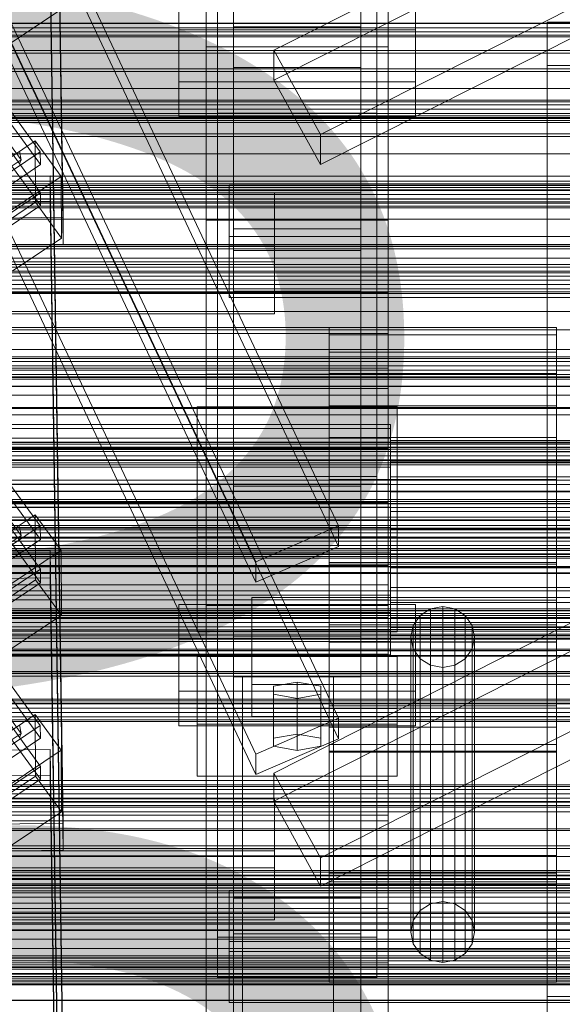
# Model space of a CAD drawing. Header units: millimetres. Extents: x -4395 to 65662, y -65530 to 6847.
# Tile 460 of 656: x 369 to 488, y -33182 to -32966. Entities that reach past the tile are written whole.
import ezdxf

# ---------------------------------------------------------------- set-up
doc = ezdxf.new("R2010")
doc.units = ezdxf.units.MM
for name, color, linetype, lineweight in [('COTAS_P', 1, 'Continuous', 0), ('frontal_C01', 7, 'Continuous', 0), ('frontal_C02', 7, 'Continuous', 0), ('frontal_C03', 7, 'Continuous', 0), ('frontal_C03-dry', 7, 'Continuous', 0), ('frontal_secador', 7, 'Continuous', 0)]:
    doc.layers.add(name, color=color, linetype=linetype, lineweight=lineweight)
doc.dimstyles.new('R19_100', dxfattribs={"dimtxt": 250, "dimasz": 150, "dimexe": 150, "dimexo": 80, "dimgap": 100, "dimtad": 1, "dimtih": 1, "dimtoh": 1, "dimdsep": 46, "dimcen": 0.09, "dimadec": 0, "dimazin": 0, "dimtfac": 1, "dimtdec": 4, "dimtofl": 0, "dimtmove": 0, "dimatfit": 3, "dimfxl": 1, "dimtolj": 1, "dimtzin": 0, "dimarcsym": 0})

# ---------------------------------------------------------------- blocks, each defined once
blk = doc.blocks.new('DIM_R33_44')
at = {"layer": 'COTAS_P'}
for p, q in [((-150, -32200), (550, -32200)), ((550, -32200), (505, -32350)), ((550, -34800), (550, -32200)), ((550, -32200), (595, -32350)), ((550, -34800), (505, -34650)), ((550, -34800), (595, -34650)), ((-150, -34800), (550, -34800))]:
    blk.add_line(p, q, dxfattribs=at)
blk.add_text('2600 P', height=250, rotation=90, dxfattribs=at).set_placement((450, -33500))

msp = doc.modelspace()

# ---------------------------------------------------------------- linework, layer by layer
at = {"layer": 'frontal_C01'}
for p, q in [((299.114, -32779.554), (439.114, -33076.949)), ((439.114, -33081.465), (299.114, -32784.07)), ((420.886, -33084.846), (280.886, -32787.451)), ((420.886, -33089.362), (280.886, -32791.967)), ((299.114, -32821.892), (439.114, -33119.287)), ((439.114, -33123.803), (299.114, -32826.408)), ((420.886, -33127.184), (280.886, -32829.789)), ((420.886, -33131.7), (280.886, -32834.305)), ((345.969, -32956.888), (373.501, -32994.599)), ((373.513, -32997.422), (345.981, -32959.71)), ((346.008, -32965.92), (373.539, -33003.631)), ((485, -33180.55), (485, -32966.037)), ((485, -32966.037), (775, -32966.037)), ((485, -32975.631), (485, -32966.037)), ((373.551, -33006.454), (346.02, -32968.742)), ((775, -32975.631), (485, -32975.631)), ((485, -32975.631), (485, -33190.144)), ((369.265, -32996.363), (363.53, -32988.507)), ((360.882, -32999.889), (372.35, -32992.181)), ((372.35, -32992.181), (372.408, -33005.729)), ((372.35, -32992.181), (378.086, -33000.038)), ((373.501, -32994.599), (362.033, -33002.307)), ((369.265, -32996.363), (368.888, -32994.466)), ((373.513, -32997.422), (373.501, -32994.599)), ((359.436, -33002.969), (369.265, -32996.363)), ((362.045, -33005.129), (373.513, -32997.422)), ((368.9, -32997.242), (369.265, -32996.363)), ((357.646, -33000.108), (375.644, -32999.864)), ((378.086, -33000.038), (366.618, -33007.745)), ((375.644, -32999.864), (375.644, -33005.509)), ((375.644, -32999.864), (378.512, -33194.239)), ((378.143, -33013.586), (378.086, -33000.038)), ((415, -33013.228), (415, -33001.937)), ((415, -33001.937), (760, -33001.937)), ((415, -33015.368), (415, -33001.937)), ((373.539, -33003.631), (362.071, -33011.339)), ((373.551, -33006.454), (373.539, -33003.631)), ((416, -33011.534), (416, -33003.631)), ((416, -33003.631), (444, -33003.631)), ((416, -33219.482), (416, -33003.631)), ((444, -33003.631), (444, -33011.534)), ((444, -33003.631), (444, -33219.482)), ((375.644, -33005.509), (357.646, -33005.754)), ((372.408, -33005.729), (360.939, -33013.437)), ((362.083, -33014.161), (373.551, -33006.454)), ((378.143, -33013.586), (372.408, -33005.729)), ((378.512, -33199.885), (375.644, -33005.509)), ((424.864, -33131.372), (674.864, -33004.739)), ((444, -33011.534), (416, -33011.534)), ((416, -33011.534), (416, -33227.386)), ((674.864, -33010.949), (424.864, -33137.582)), ((444, -33227.386), (444, -33011.534)), ((366.675, -33021.293), (378.143, -33013.586)), ((760, -33013.228), (415, -33013.228)), ((415, -33013.228), (415, -33026.658)), ((760, -33015.368), (415, -33015.368)), ((415, -33015.368), (415, -33026.658)), ((435.136, -33150.036), (685.136, -33023.403)), ((415, -33026.658), (760, -33026.658)), ((435.136, -33156.245), (685.136, -33029.613)), ((437, -33038.737), (437, -33033.267)), ((437, -33033.267), (437, -33034.911)), ((487, -33033.267), (437, -33033.267)), ((487, -33034.911), (487, -33033.267)), ((487, -33033.267), (487, -33038.737)), ((437, -33034.911), (437, -33043.42)), ((487, -33034.911), (437, -33034.911)), ((487, -33043.42), (487, -33034.911)), ((437, -33050.489), (437, -33038.737)), ((487, -33038.737), (437, -33038.737)), ((487, -33038.737), (487, -33050.489)), ((450, -33043.584), (410, -33043.584)), ((410, -33043.584), (410, -33081.958)), ((410, -33194.59), (410, -33043.584)), ((437, -33043.42), (437, -33057.498)), ((487, -33043.42), (437, -33043.42)), ((450, -33081.958), (450, -33043.584)), ((450, -33043.584), (450, -33194.59)), ((487, -33057.498), (487, -33043.42)), ((437, -33066.734), (437, -33050.489)), ((487, -33050.489), (437, -33050.489)), ((487, -33050.489), (487, -33066.734)), ((450.5, -33054.645), (342.5, -33054.645)), ((450.5, -33055.537), (342.5, -33055.537)), ((450.5, -33055.537), (450.5, -33054.645)), ((450.5, -33054.645), (450.5, -33057.613)), ((450.5, -33060.153), (450.5, -33055.537)), ((450.5, -33057.613), (342.5, -33057.613)), ((437, -33057.498), (437, -33075.001)), ((487, -33057.498), (437, -33057.498)), ((450.5, -33057.613), (450.5, -33063.989)), ((450.5, -33060.685), (450.5, -33058.125)), ((450.5, -33058.125), (450.5, -33058.895)), ((550.5, -33058.125), (450.5, -33058.125)), ((487, -33075.001), (487, -33057.498)), ((450.5, -33060.153), (342.5, -33060.153)), ((450.5, -33058.895), (450.5, -33062.877)), ((550.5, -33058.895), (450.5, -33058.895)), ((450.5, -33067.791), (450.5, -33060.153)), ((450.5, -33066.186), (450.5, -33060.685)), ((550.5, -33060.685), (450.5, -33060.685)), ((450.5, -33062.877), (450.5, -33069.467)), ((550.5, -33062.877), (450.5, -33062.877)), ((450.5, -33063.989), (342.5, -33063.989)), ((450.5, -33063.989), (450.5, -33072.803)), ((437, -33084.999), (437, -33066.734)), ((437, -33066.734), (487, -33066.734)), ((450.5, -33073.79), (450.5, -33066.186)), ((550.5, -33066.186), (450.5, -33066.186)), ((487, -33066.734), (487, -33084.999)), ((450.5, -33067.791), (342.5, -33067.791)), ((450.5, -33077.288), (450.5, -33067.791)), ((450.5, -33069.467), (450.5, -33077.66)), ((550.5, -33069.467), (450.5, -33069.467)), ((342.5, -33072.803), (450.5, -33072.803)), ((450.5, -33072.803), (450.5, -33082.712)), ((437, -33075.001), (437, -33093.266)), ((487, -33075.001), (437, -33075.001)), ((450.5, -33082.34), (450.5, -33073.79)), ((450.5, -33073.79), (550.5, -33073.79)), ((487, -33093.266), (487, -33075.001)), ((450.5, -33077.288), (342.5, -33077.288)), ((439.114, -33076.949), (420.886, -33084.846)), ((439.114, -33081.465), (439.114, -33076.949)), ((450.5, -33087.197), (450.5, -33077.288)), ((450.5, -33077.66), (450.5, -33086.21)), ((550.5, -33077.66), (450.5, -33077.66)), ((410, -33081.958), (450, -33081.958)), ((410, -33232.964), (410, -33081.958)), ((420.886, -33089.362), (439.114, -33081.465)), ((450, -33232.964), (450, -33081.958)), ((450.5, -33090.533), (450.5, -33082.34)), ((550.5, -33082.34), (450.5, -33082.34)), ((450.5, -33082.712), (342.5, -33082.712)), ((345.969, -33083.166), (373.501, -33120.877)), ((450.5, -33082.712), (450.5, -33092.209)), ((373.513, -33123.699), (345.981, -33085.988)), ((420.886, -33084.846), (420.886, -33089.362)), ((437, -33102.502), (437, -33084.999)), ((487, -33084.999), (437, -33084.999)), ((437, -33155.915), (437, -33085.352)), ((437, -33085.352), (487, -33085.352)), ((437, -33099.742), (437, -33085.352)), ((450.5, -33086.21), (450.5, -33093.814)), ((550.5, -33086.21), (450.5, -33086.21)), ((487, -33084.999), (487, -33102.502)), ((487, -33085.352), (487, -33155.915)), ((487, -33085.352), (487, -33099.742)), ((450.5, -33087.197), (342.5, -33087.197)), ((450.5, -33096.011), (450.5, -33087.197)), ((450.5, -33097.123), (450.5, -33090.533)), ((550.5, -33090.533), (450.5, -33090.533)), ((450.5, -33092.209), (342.5, -33092.209)), ((346.008, -33092.198), (373.539, -33129.909)), ((420, -33099.75), (420, -33092.693)), ((420, -33092.693), (823, -33092.693)), ((420, -33111.88), (420, -33092.693)), ((450.5, -33092.209), (450.5, -33099.847)), ((373.551, -33132.731), (346.02, -33095.02)), ((437, -33093.266), (437, -33109.511)), ((487, -33093.266), (437, -33093.266)), ((450.5, -33093.814), (450.5, -33099.315)), ((550.5, -33093.814), (450.5, -33093.814)), ((459.321, -33095.234), (457.05, -33096.69)), ((462, -33094.723), (459.321, -33095.234)), ((459.321, -33160.153), (459.321, -33095.234)), ((464.679, -33095.234), (462, -33094.723)), ((462, -33159.641), (462, -33094.723)), ((466.95, -33096.69), (464.679, -33095.234)), ((464.679, -33160.153), (464.679, -33095.234)), ((487, -33109.511), (487, -33093.266)), ((450.5, -33096.011), (342.5, -33096.011)), ((450.5, -33102.387), (450.5, -33096.011)), ((450.5, -33101.105), (450.5, -33097.123)), ((550.5, -33097.123), (450.5, -33097.123)), ((457.05, -33096.69), (455.533, -33098.868)), ((457.05, -33161.608), (457.05, -33096.69)), ((468.467, -33098.868), (466.95, -33096.69)), ((466.95, -33161.608), (466.95, -33096.69)), ((437, -33149.532), (437, -33098.727)), ((437, -33098.727), (487, -33098.727)), ((437, -33104.483), (437, -33098.727)), ((487, -33099.742), (437, -33099.742)), ((437, -33099.742), (437, -33170.305)), ((450.5, -33099.315), (450.5, -33101.875)), ((550.5, -33099.315), (450.5, -33099.315)), ((455.533, -33098.868), (455, -33101.438)), ((455.533, -33163.787), (455.533, -33098.868)), ((469, -33101.438), (468.467, -33098.868)), ((468.467, -33163.787), (468.467, -33098.868)), ((487, -33098.727), (487, -33149.532)), ((487, -33098.727), (487, -33104.483)), ((487, -33170.305), (487, -33099.742)), ((450.5, -33099.847), (342.5, -33099.847)), ((823, -33099.75), (420, -33099.75)), ((420, -33099.75), (420, -33118.936)), ((450.5, -33099.847), (450.5, -33104.463)), ((450.5, -33101.875), (450.5, -33101.105)), ((550.5, -33101.105), (450.5, -33101.105)), ((550.5, -33101.875), (450.5, -33101.875)), ((455, -33101.438), (455.533, -33104.008)), ((455, -33166.357), (455, -33101.438)), ((468.467, -33104.008), (469, -33101.438)), ((469, -33101.438), (469, -33166.357)), ((450.5, -33102.387), (342.5, -33102.387)), ((437, -33116.58), (437, -33102.502)), ((487, -33102.502), (437, -33102.502)), ((437, -33153.37), (437, -33102.564)), ((437, -33102.564), (487, -33102.564)), ((437, -33126.548), (437, -33102.564)), ((450.5, -33105.355), (450.5, -33102.387)), ((455.533, -33104.008), (457.05, -33106.187)), ((455.533, -33168.927), (455.533, -33104.008)), ((466.95, -33106.187), (468.467, -33104.008)), ((468.467, -33168.927), (468.467, -33104.008)), ((487, -33102.502), (487, -33116.58)), ((487, -33102.564), (487, -33153.37)), ((487, -33102.564), (487, -33126.548)), ((450.5, -33104.463), (342.5, -33104.463)), ((450.5, -33105.355), (342.5, -33105.355)), ((487, -33104.483), (437, -33104.483)), ((437, -33104.483), (437, -33155.289)), ((450.5, -33104.463), (450.5, -33105.355)), ((457.05, -33106.187), (459.321, -33107.643)), ((457.05, -33171.105), (457.05, -33106.187)), ((464.679, -33107.643), (466.95, -33106.187)), ((466.95, -33171.105), (466.95, -33106.187)), ((487, -33155.289), (487, -33104.483)), ((459.321, -33107.643), (462, -33108.154)), ((459.321, -33172.561), (459.321, -33107.643)), ((462, -33108.154), (464.679, -33107.643)), ((462, -33173.072), (462, -33108.154)), ((464.679, -33172.561), (464.679, -33107.643)), ((437, -33109.511), (437, -33121.263)), ((487, -33109.511), (437, -33109.511)), ((487, -33121.263), (487, -33109.511)), ((823, -33111.88), (420, -33111.88)), ((420, -33111.88), (420, -33118.936)), ((369.265, -33122.641), (363.53, -33114.784)), ((437, -33125.089), (437, -33116.58)), ((487, -33116.58), (437, -33116.58)), ((487, -33116.58), (487, -33125.089)), ((360.882, -33126.166), (372.35, -33118.459)), ((372.35, -33118.459), (372.408, -33132.007)), ((372.35, -33118.459), (378.086, -33126.315)), ((420, -33118.936), (823, -33118.936)), ((373.501, -33120.877), (362.033, -33128.584)), ((369.265, -33122.641), (368.888, -33120.744)), ((373.513, -33123.699), (373.501, -33120.877)), ((439.114, -33119.287), (420.886, -33127.184)), ((437, -33121.263), (437, -33126.733)), ((487, -33121.263), (437, -33121.263)), ((439.114, -33123.803), (439.114, -33119.287)), ((487, -33126.733), (487, -33121.263)), ((359.436, -33129.247), (369.265, -33122.641)), ((368.9, -33123.52), (369.265, -33122.641)), ((362.045, -33131.407), (373.513, -33123.699)), ((420.886, -33131.7), (439.114, -33123.803)), ((437, -33126.733), (437, -33125.089)), ((487, -33125.089), (437, -33125.089)), ((487, -33125.089), (487, -33126.733)), ((357.646, -33126.386), (375.644, -33126.142)), ((378.086, -33126.315), (366.618, -33134.023)), ((375.644, -33126.142), (375.644, -33131.787)), ((375.644, -33126.142), (378.512, -33320.517)), ((378.143, -33139.863), (378.086, -33126.315)), ((420.886, -33127.184), (420.886, -33131.7)), ((487, -33126.548), (437, -33126.548)), ((437, -33126.548), (437, -33177.353)), ((487, -33126.733), (437, -33126.733)), ((487, -33177.353), (487, -33126.548)), ((373.539, -33129.909), (362.071, -33137.616)), ((373.551, -33132.731), (373.539, -33129.909)), ((375.644, -33131.787), (357.646, -33132.031)), ((372.408, -33132.007), (360.939, -33139.714)), ((378.143, -33139.863), (372.408, -33132.007)), ((378.512, -33326.163), (375.644, -33131.787)), ((435.136, -33150.036), (424.864, -33131.372)), ((424.864, -33131.372), (424.864, -33137.582)), ((362.083, -33140.439), (373.551, -33132.731)), ((424.864, -33137.582), (435.136, -33156.245)), ((366.675, -33147.571), (378.143, -33139.863)), ((487, -33149.532), (437, -33149.532)), ((437, -33149.532), (437, -33155.289)), ((487, -33155.289), (487, -33149.532)), ((435.136, -33156.245), (435.136, -33150.036)), ((487, -33153.37), (437, -33153.37)), ((437, -33153.37), (437, -33177.353)), ((487, -33177.353), (487, -33153.37)), ((437, -33155.289), (487, -33155.289)), ((487, -33155.915), (437, -33155.915)), ((437, -33155.915), (437, -33170.305)), ((487, -33170.305), (487, -33155.915)), ((415, -33168.467), (415, -33157.177)), ((415, -33157.177), (760, -33157.177)), ((415, -33170.608), (415, -33157.177)), ((416, -33166.774), (416, -33158.871)), ((416, -33158.871), (444, -33158.871)), ((416, -33374.722), (416, -33158.871)), ((444, -33158.871), (444, -33166.774)), ((444, -33158.871), (444, -33374.722)), ((457.05, -33161.608), (459.321, -33160.153)), ((459.321, -33160.153), (462, -33159.641)), ((462, -33159.641), (464.679, -33160.153)), ((464.679, -33160.153), (466.95, -33161.608)), ((455.533, -33163.787), (457.05, -33161.608)), ((466.95, -33161.608), (468.467, -33163.787)), ((455, -33166.357), (455.533, -33163.787)), ((468.467, -33163.787), (469, -33166.357)), ((444, -33166.774), (416, -33166.774)), ((416, -33166.774), (416, -33382.625)), ((444, -33382.625), (444, -33166.774)), ((455.533, -33168.927), (455, -33166.357)), ((469, -33166.357), (468.467, -33168.927)), ((760, -33168.467), (415, -33168.467)), ((415, -33168.467), (415, -33181.898)), ((457.05, -33171.105), (455.533, -33168.927)), ((468.467, -33168.927), (466.95, -33171.105)), ((760, -33170.608), (415, -33170.608)), ((415, -33170.608), (415, -33181.898)), ((437, -33170.305), (487, -33170.305)), ((459.321, -33172.561), (457.05, -33171.105)), ((466.95, -33171.105), (464.679, -33172.561)), ((462, -33173.072), (459.321, -33172.561)), ((464.679, -33172.561), (462, -33173.072)), ((437, -33177.353), (487, -33177.353)), ((415, -33181.898), (760, -33181.898)), ((775, -33180.55), (485, -33180.55)), ((485, -33180.55), (485, -33190.144))]:
    msp.add_line(p, q, dxfattribs=at)
at = {"layer": 'frontal_C02'}
for p, q in [((375.644, -32815.609), (378.512, -33009.014)), ((378.512, -33014.976), (375.644, -32821.571)), ((416, -33059.872), (416, -32845.099)), ((444, -32845.099), (444, -33059.872)), ((424.864, -32972.254), (674.864, -32846.253)), ((416, -32853.444), (416, -33068.218)), ((674.864, -32852.81), (424.864, -32978.811)), ((444, -33068.218), (444, -32853.444)), ((435.136, -32990.824), (685.136, -32864.824)), ((410, -32971.464), (410, -32870.127)), ((435.136, -32997.381), (685.136, -32871.381)), ((450, -32870.127), (450, -32971.464)), ((416, -32967.11), (416, -32882.916)), ((444, -32882.916), (444, -32967.11)), ((412.5, -33066.111), (412.5, -32884.747)), ((447.5, -32884.747), (447.5, -33066.111)), ((410, -33046.718), (410, -32887.261)), ((450, -32887.261), (450, -33046.718)), ((412.5, -33075.053), (412.5, -32893.688)), ((416, -32891.857), (416, -32976.052)), ((444, -32976.052), (444, -32891.857)), ((447.5, -33075.053), (447.5, -32893.688)), ((410, -33009.646), (410, -32908.309)), ((450, -33009.646), (450, -32908.309)), ((410, -33094.446), (410, -32934.988)), ((450, -33094.446), (450, -32934.988)), ((375.644, -32949), (378.512, -33142.405)), ((378.512, -33148.366), (375.644, -32954.961)), ((404, -32979.21), (404, -32960.134)), ((404, -32967.771), (404, -32960.134)), ((456, -32960.134), (456, -32979.21)), ((456, -32960.134), (456, -32967.771)), ((366.675, -32970.907), (378.143, -32963.238)), ((444, -32967.11), (416, -32967.11)), ((416, -32967.11), (416, -32976.052)), ((444, -32976.052), (444, -32967.11)), ((456, -32967.771), (404, -32967.771)), ((404, -32967.771), (404, -32986.846)), ((456, -32986.846), (456, -32967.771)), ((450, -32971.464), (410, -32971.464)), ((410, -32971.464), (410, -33009.646)), ((410, -33329.126), (410, -32971.464)), ((450, -33009.646), (450, -32971.464)), ((450, -32971.464), (450, -33329.126)), ((435.136, -32990.824), (424.864, -32972.254)), ((424.864, -32972.254), (424.864, -32978.811)), ((416, -32976.052), (444, -32976.052)), ((456, -32979.21), (404, -32979.21)), ((404, -32979.21), (404, -32986.846)), ((424.864, -32978.811), (435.136, -32997.381)), ((456, -32986.846), (456, -32979.21)), ((404, -32986.846), (456, -32986.846)), ((412.5, -32995.026), (412.5, -32986.084)), ((412.5, -32986.084), (447.5, -32986.084)), ((412.5, -33167.449), (412.5, -32986.084)), ((447.5, -32986.084), (447.5, -32995.026)), ((447.5, -32986.084), (447.5, -33167.449)), ((435.136, -32997.381), (435.136, -32990.824)), ((447.5, -32995.026), (412.5, -32995.026)), ((412.5, -33176.39), (412.5, -32995.026)), ((447.5, -33176.39), (447.5, -32995.026)), ((-425, -33003.661), (425, -33003.661)), ((425, -33003.661), (425, -33018.802)), ((425, -33003.661), (425, -33015.116)), ((378.512, -33009.014), (360.514, -33009.258)), ((378.512, -33014.976), (378.512, -33009.014)), ((410, -33009.646), (450, -33009.646)), ((410, -33367.308), (410, -33009.646)), ((450, -33367.308), (450, -33009.646)), ((425, -33015.116), (-425, -33015.116)), ((360.514, -33015.219), (378.512, -33014.976)), ((425, -33030.257), (425, -33015.116)), ((416, -33025.248), (416, -33016.306)), ((416, -33016.306), (444, -33016.306)), ((416, -33101.233), (416, -33016.306)), ((444, -33016.306), (444, -33025.248)), ((444, -33016.306), (444, -33101.233)), ((425, -33018.802), (-425, -33018.802)), ((425, -33030.257), (425, -33018.802)), ((310, -33025.67), (450, -33025.67)), ((444, -33025.248), (416, -33025.248)), ((416, -33025.248), (416, -33110.175)), ((444, -33110.175), (444, -33025.248)), ((450, -33025.67), (450, -33034.611)), ((450, -33033.306), (450, -33025.67)), ((-425, -33030.257), (425, -33030.257)), ((450, -33033.306), (310, -33033.306)), ((450, -33034.611), (310, -33034.611)), ((450, -33042.247), (450, -33033.306)), ((450, -33042.247), (450, -33034.611)), ((345.969, -33039.44), (373.501, -33076.962)), ((310, -33042.247), (450, -33042.247)), ((373.513, -33079.943), (345.981, -33042.42)), ((450, -33046.718), (410, -33046.718)), ((410, -33046.718), (410, -33094.446)), ((410, -33148.056), (410, -33046.718)), ((450, -33094.446), (450, -33046.718)), ((450, -33046.718), (450, -33148.056)), ((346.008, -33048.977), (373.539, -33086.5)), ((373.551, -33089.48), (346.02, -33051.958)), ((408, -33071.613), (408, -33050.75)), ((408, -33050.75), (452, -33050.75)), ((408, -33079.386), (408, -33050.75)), ((452, -33050.75), (452, -33071.613)), ((452, -33050.75), (452, -33079.386)), ((-450, -33059.848), (450, -33059.848)), ((444, -33059.872), (416, -33059.872)), ((416, -33059.872), (416, -33068.218)), ((444, -33068.218), (444, -33059.872)), ((450, -33059.848), (450, -33071.77)), ((450, -33059.848), (450, -33093.257)), ((447.5, -33066.111), (412.5, -33066.111)), ((412.5, -33066.111), (412.5, -33075.053)), ((447.5, -33075.053), (447.5, -33066.111)), ((416, -33068.218), (444, -33068.218)), ((369.265, -33079.079), (363.53, -33071.262)), ((450, -33071.77), (-450, -33071.77)), ((452, -33071.613), (408, -33071.613)), ((408, -33071.613), (408, -33100.25)), ((450, -33105.18), (450, -33071.77)), ((452, -33100.25), (452, -33071.613)), ((360.882, -33082.174), (372.35, -33074.505)), ((372.35, -33074.505), (372.408, -33088.811)), ((372.35, -33074.505), (378.086, -33082.322)), ((412.5, -33075.053), (447.5, -33075.053)), ((373.501, -33076.962), (362.033, -33084.631)), ((369.265, -33079.079), (368.888, -33077.107)), ((373.513, -33079.943), (373.501, -33076.962)), ((-450, -33078.481), (450, -33078.481)), ((359.436, -33085.652), (369.265, -33079.079)), ((362.045, -33087.612), (373.513, -33079.943)), ((368.9, -33080.038), (369.265, -33079.079)), ((452, -33079.386), (408, -33079.386)), ((408, -33079.386), (408, -33100.25)), ((450, -33078.481), (450, -33085.634)), ((450, -33089.936), (450, -33078.481)), ((452, -33100.25), (452, -33079.386)), ((357.646, -33082.633), (375.644, -33082.39)), ((378.086, -33082.322), (366.618, -33089.991)), ((375.644, -33082.39), (375.644, -33088.351)), ((375.644, -33082.39), (378.512, -33275.795)), ((378.143, -33096.628), (378.086, -33082.322)), ((450, -33085.634), (-450, -33085.634)), ((373.539, -33086.5), (362.071, -33094.169)), ((373.551, -33089.48), (373.539, -33086.5)), ((450, -33097.089), (450, -33085.634)), ((375.644, -33088.351), (357.646, -33088.595)), ((372.408, -33088.811), (360.939, -33096.48)), ((378.143, -33096.628), (372.408, -33088.811)), ((378.512, -33281.756), (375.644, -33088.351)), ((450, -33089.936), (-450, -33089.936)), ((362.083, -33097.149), (373.551, -33089.48)), ((450, -33097.089), (450, -33089.936)), ((450, -33093.257), (-450, -33093.257)), ((404, -33113.333), (404, -33094.257)), ((404, -33094.257), (456, -33094.257)), ((404, -33101.894), (404, -33094.257)), ((410, -33094.446), (450, -33094.446)), ((410, -33195.783), (410, -33094.446)), ((450, -33105.18), (450, -33093.257)), ((450, -33195.783), (450, -33094.446)), ((456, -33094.257), (456, -33113.333)), ((456, -33094.257), (456, -33101.894)), ((-450, -33097.089), (450, -33097.089)), ((366.675, -33104.297), (378.143, -33096.628)), ((456, -33101.894), (404, -33101.894)), ((404, -33101.894), (404, -33120.969)), ((408, -33100.25), (452, -33100.25)), ((444, -33101.233), (416, -33101.233)), ((416, -33101.233), (416, -33110.175)), ((444, -33110.175), (444, -33101.233)), ((456, -33120.969), (456, -33101.894)), ((-2250, -33105.445), (2250, -33105.445)), ((-450, -33105.18), (450, -33105.18)), ((408, -33120.578), (408, -33105.675)), ((408, -33105.675), (452, -33105.675)), ((408, -33117.13), (408, -33105.675)), ((452, -33105.675), (452, -33120.578)), ((452, -33105.675), (452, -33117.13)), ((2250, -33109.445), (-2250, -33109.445)), ((416, -33110.175), (444, -33110.175)), ((418, -33116.107), (418, -33110.146)), ((418, -33110.146), (438, -33110.146)), ((418, -33247.792), (418, -33110.146)), ((438, -33110.146), (438, -33116.107)), ((438, -33110.146), (438, -33247.792)), ((430, -33111.338), (424.804, -33112.232)), ((424.804, -33112.232), (424.804, -33114.021)), ((424.804, -33123.687), (424.804, -33112.232)), ((435.196, -33112.232), (430, -33111.338)), ((430, -33122.793), (430, -33111.338)), ((435.196, -33114.021), (435.196, -33112.232)), ((435.196, -33123.687), (435.196, -33112.232)), ((456, -33113.333), (404, -33113.333)), ((404, -33113.333), (404, -33120.969)), ((424.804, -33114.021), (430, -33114.915)), ((424.804, -33125.475), (424.804, -33114.021)), ((430, -33114.915), (435.196, -33114.021)), ((430, -33114.915), (430, -33126.369)), ((435.196, -33125.475), (435.196, -33114.021)), ((456, -33120.969), (456, -33113.333)), ((438, -33116.107), (418, -33116.107)), ((418, -33116.107), (418, -33253.753)), ((438, -33253.753), (438, -33116.107)), ((452, -33117.13), (408, -33117.13)), ((408, -33117.13), (408, -33132.032)), ((452, -33132.032), (452, -33117.13)), ((404, -33120.969), (456, -33120.969)), ((452, -33120.578), (408, -33120.578)), ((408, -33120.578), (408, -33132.032)), ((452, -33132.032), (452, -33120.578)), ((424.804, -33123.687), (430, -33122.793)), ((430, -33122.793), (435.196, -33123.687)), ((424.804, -33125.475), (424.804, -33123.687)), ((430, -33126.369), (424.804, -33125.475)), ((435.196, -33125.475), (430, -33126.369)), ((435.196, -33123.687), (435.196, -33125.475)), ((408, -33132.032), (452, -33132.032)), ((310, -33132.968), (450, -33132.968)), ((450, -33132.968), (450, -33141.91)), ((450, -33140.605), (450, -33132.968)), ((-425, -33137.051), (425, -33137.051)), ((425, -33137.051), (425, -33152.192)), ((425, -33137.051), (425, -33148.506)), ((450, -33140.605), (310, -33140.605)), ((450, -33149.546), (450, -33140.605)), ((450, -33141.91), (310, -33141.91)), ((378.512, -33142.405), (360.514, -33142.648)), ((378.512, -33148.366), (378.512, -33142.405)), ((450, -33149.546), (450, -33141.91)), ((425, -33148.506), (-425, -33148.506)), ((310, -33149.546), (450, -33149.546)), ((360.514, -33148.609), (378.512, -33148.366)), ((450, -33148.056), (410, -33148.056)), ((410, -33148.056), (410, -33195.783)), ((410, -33505.718), (410, -33148.056)), ((425, -33163.647), (425, -33148.506)), ((450, -33195.783), (450, -33148.056)), ((450, -33148.056), (450, -33505.718)), ((416, -33158.638), (416, -33149.697)), ((416, -33149.697), (444, -33149.697)), ((416, -33235.357), (416, -33149.697)), ((444, -33149.697), (444, -33158.638)), ((444, -33149.697), (444, -33235.357)), ((425, -33152.192), (-425, -33152.192)), ((425, -33163.647), (425, -33152.192)), ((444, -33158.638), (416, -33158.638)), ((416, -33158.638), (416, -33244.298)), ((444, -33244.298), (444, -33158.638)), ((-450, -33161.186), (450, -33161.186)), ((450, -33161.186), (450, -33173.108)), ((450, -33161.186), (450, -33194.595)), ((-425, -33163.647), (425, -33163.647)), ((447.5, -33167.449), (412.5, -33167.449)), ((412.5, -33167.449), (412.5, -33176.39)), ((447.5, -33176.39), (447.5, -33167.449)), ((450, -33173.108), (-450, -33173.108)), ((450, -33206.517), (450, -33173.108)), ((412.5, -33176.39), (447.5, -33176.39)), ((-2250, -33181.445), (2250, -33181.445))]:
    msp.add_line(p, q, dxfattribs=at)
at = {"layer": 'frontal_C03'}
for p, q in [((-1230, -32966.356), (1270, -32966.356)), ((1270, -32967.298), (-1230, -32967.298)), ((1270, -32968.23), (-1230, -32968.23)), ((1270, -32968.896), (-1230, -32968.896)), ((1270, -32969.282), (-1230, -32969.282)), ((1270, -32983.212), (-1230, -32983.212)), ((1270, -32983.599), (-1230, -32983.599)), ((1270, -32984.265), (-1230, -32984.265)), ((-1230, -32985.197), (1270, -32985.197)), ((1270, -32986.139), (-1230, -32986.139)), ((1270, -32987.071), (-1230, -32987.071)), ((1270, -32987.737), (-1230, -32987.737)), ((1270, -32988.123), (-1230, -32988.123)), ((1270, -33002.053), (-1230, -33002.053)), ((1270, -33002.44), (-1230, -33002.44)), ((1270, -33003.106), (-1230, -33003.106)), ((-1230, -33004.038), (1270, -33004.038)), ((1270, -33004.98), (-1230, -33004.98)), ((1270, -33005.912), (-1230, -33005.912)), ((1270, -33006.578), (-1230, -33006.578)), ((1270, -33006.964), (-1230, -33006.964)), ((1270, -33020.894), (-1230, -33020.894)), ((1270, -33021.28), (-1230, -33021.28)), ((1270, -33021.947), (-1230, -33021.947)), ((-1230, -33022.879), (1270, -33022.879)), ((1270, -33023.821), (-1230, -33023.821)), ((1270, -33024.753), (-1230, -33024.753)), ((1270, -33025.419), (-1230, -33025.419)), ((1270, -33025.805), (-1230, -33025.805)), ((1270, -33039.735), (-1230, -33039.735)), ((1270, -33040.121), (-1230, -33040.121)), ((1270, -33040.788), (-1230, -33040.788)), ((-1230, -33041.72), (1270, -33041.72)), ((1270, -33042.662), (-1230, -33042.662)), ((1270, -33043.594), (-1230, -33043.594)), ((1270, -33044.26), (-1230, -33044.26)), ((1270, -33044.646), (-1230, -33044.646)), ((1270, -33046.199), (-1230, -33046.199)), ((1270, -33046.284), (-1230, -33046.284)), ((1270, -33050.899), (-1230, -33050.899)), ((1270, -33051.141), (-1230, -33051.141)), ((1270, -33058.576), (-1230, -33058.576)), ((1270, -33058.962), (-1230, -33058.962)), ((1270, -33059.629), (-1230, -33059.629)), ((1270, -33059.667), (-1230, -33059.667)), ((1270, -33060.029), (-1230, -33060.029)), ((-1230, -33060.561), (1270, -33060.561)), ((1270, -33061.503), (-1230, -33061.503)), ((1270, -33062.435), (-1230, -33062.435)), ((1270, -33063.101), (-1230, -33063.101)), ((1270, -33063.487), (-1230, -33063.487)), ((1516, -33067.805), (-1476, -33067.805)), ((1516, -33067.832), (-1476, -33067.832)), ((1516, -33069.274), (-1476, -33069.274)), ((1516, -33069.349), (-1476, -33069.349)), ((1270, -33071.17), (-1230, -33071.17)), ((1516, -33072.014), (-1476, -33072.014)), ((1516, -33072.127), (-1476, -33072.127)), ((-1230, -33071.597), (1270, -33071.597)), ((1516, -33075.608), (-1476, -33075.608)), ((-1476, -33075.742), (1516, -33075.742)), ((1270, -33077.417), (-1230, -33077.417)), ((1270, -33077.803), (-1230, -33077.803)), ((1516, -33079.51), (-1476, -33079.51)), ((1516, -33079.644), (-1476, -33079.644)), ((1270, -33078.47), (-1230, -33078.47)), ((-1230, -33079.402), (1270, -33079.402)), ((1270, -33080.344), (-1230, -33080.344)), ((1270, -33081.276), (-1230, -33081.276)), ((1270, -33081.942), (-1230, -33081.942)), ((1270, -33082.328), (-1230, -33082.328)), ((1516, -33083.125), (-1476, -33083.125)), ((1516, -33083.238), (-1476, -33083.238)), ((1270, -33083.655), (-1230, -33083.655)), ((1270, -33084.082), (-1230, -33084.082)), ((1516, -33085.903), (-1476, -33085.903)), ((1516, -33085.978), (-1476, -33085.978)), ((1516, -33087.42), (-1476, -33087.42)), ((1516, -33087.447), (-1476, -33087.447)), ((1270, -33095.223), (-1230, -33095.223)), ((1270, -33095.585), (-1230, -33095.585)), ((1270, -33096.258), (-1230, -33096.258)), ((1270, -33096.644), (-1230, -33096.644)), ((1270, -33097.311), (-1230, -33097.311)), ((-1230, -33098.243), (1270, -33098.243)), ((1270, -33099.185), (-1230, -33099.185)), ((1270, -33100.117), (-1230, -33100.117)), ((1270, -33100.783), (-1230, -33100.783)), ((1270, -33101.169), (-1230, -33101.169)), ((1270, -33104.111), (-1230, -33104.111)), ((1270, -33104.353), (-1230, -33104.353)), ((1270, -33108.968), (-1230, -33108.968)), ((1270, -33109.053), (-1230, -33109.053)), ((1270, -33115.099), (-1230, -33115.099)), ((1270, -33115.485), (-1230, -33115.485)), ((1270, -33116.152), (-1230, -33116.152)), ((-1230, -33117.084), (1270, -33117.084)), ((1270, -33118.026), (-1230, -33118.026)), ((1270, -33118.958), (-1230, -33118.958)), ((1270, -33119.624), (-1230, -33119.624)), ((1270, -33120.01), (-1230, -33120.01)), ((1270, -33133.94), (-1230, -33133.94)), ((1270, -33134.326), (-1230, -33134.326)), ((1270, -33134.993), (-1230, -33134.993)), ((-1230, -33135.925), (1270, -33135.925)), ((1270, -33136.867), (-1230, -33136.867)), ((1270, -33137.799), (-1230, -33137.799)), ((1270, -33138.465), (-1230, -33138.465)), ((1270, -33138.851), (-1230, -33138.851)), ((1270, -33152.781), (-1230, -33152.781)), ((1270, -33153.167), (-1230, -33153.167)), ((1270, -33153.834), (-1230, -33153.834)), ((-1230, -33154.766), (1270, -33154.766)), ((1270, -33155.708), (-1230, -33155.708)), ((1270, -33156.64), (-1230, -33156.64)), ((1270, -33157.306), (-1230, -33157.306)), ((1270, -33157.692), (-1230, -33157.692)), ((1270, -33171.622), (-1230, -33171.622)), ((1270, -33172.008), (-1230, -33172.008)), ((1270, -33172.675), (-1230, -33172.675)), ((-1230, -33173.607), (1270, -33173.607)), ((1270, -33174.549), (-1230, -33174.549)), ((1270, -33175.481), (-1230, -33175.481)), ((1270, -33176.147), (-1230, -33176.147)), ((1270, -33176.533), (-1230, -33176.533))]:
    msp.add_line(p, q, dxfattribs=at)
at = {"layer": 'frontal_C03-dry'}
for p, q in [((-1237.5, -32966.314), (1262.5, -32966.314)), ((1293.75, -32972.894), (-1286.25, -32972.894)), ((1262.5, -32972.314), (-1237.5, -32972.314)), ((-1286.25, -32976.894), (1293.75, -32976.894)), ((1262.5, -32976.314), (-1237.5, -32976.314)), ((-1238.75, -32980.683), (1261.25, -32980.683)), ((1261.25, -32986.683), (-1238.75, -32986.683)), ((1292.5, -32987.263), (-1287.5, -32987.263)), ((-1287.5, -32991.263), (1292.5, -32991.263)), ((1261.25, -32990.683), (-1238.75, -32990.683)), ((-1240, -32995.051), (1260, -32995.051)), ((1291.25, -33001.631), (-1288.75, -33001.631)), ((1260, -33001.051), (-1240, -33001.051)), ((-1288.75, -33005.631), (1291.25, -33005.631)), ((1260, -33005.051), (-1240, -33005.051)), ((-1241.25, -33009.42), (1258.75, -33009.42)), ((1290, -33016), (-1290, -33016)), ((1258.75, -33015.42), (-1241.25, -33015.42)), ((1258.75, -33019.42), (-1241.25, -33019.42)), ((-1290, -33020), (1290, -33020)), ((-1242.5, -33023.789), (1257.5, -33023.789)), ((1257.5, -33029.789), (-1242.5, -33029.789)), ((1257.5, -33033.789), (-1242.5, -33033.789)), ((-1243.75, -33038.157), (1256.25, -33038.157)), ((1256.25, -33044.157), (-1243.75, -33044.157)), ((1256.25, -33048.157), (-1243.75, -33048.157)), ((-1245, -33052.526), (1255, -33052.526)), ((1255, -33058.526), (-1245, -33058.526)), ((1255, -33062.526), (-1245, -33062.526)), ((-1246.25, -33066.894), (1253.75, -33066.894)), ((1253.75, -33072.894), (-1246.25, -33072.894)), ((1253.75, -33076.894), (-1246.25, -33076.894)), ((-1247.5, -33081.263), (1252.5, -33081.263)), ((1252.5, -33087.263), (-1247.5, -33087.263)), ((1252.5, -33091.263), (-1247.5, -33091.263)), ((-1248.75, -33095.631), (1251.25, -33095.631)), ((1251.25, -33101.631), (-1248.75, -33101.631)), ((1251.25, -33105.631), (-1248.75, -33105.631)), ((-1250, -33110), (1250, -33110)), ((1250, -33116), (-1250, -33116)), ((1250, -33120), (-1250, -33120))]:
    msp.add_line(p, q, dxfattribs=at)
at = {"layer": 'frontal_secador'}
for p, q in [((-1400, -33000), (1400, -33000)), ((-1380, -33000), (1380, -33000)), ((-1380, -33003), (1380, -33003)), ((-1265, -33015), (1265, -33015)), ((-1265, -33018), (1265, -33018)), ((-1265, -33072), (1265, -33072)), ((-1400, -33075), (1400, -33075)), ((-1265, -33075), (1265, -33075)), ((1250, -33137.611), (-1250, -33137.611)), ((1250, -33139.918), (-1250, -33139.918)), ((-1250, -33143.65), (1250, -33143.65)), ((1250, -33144), (-1250, -33144)), ((1250, -33147.382), (-1250, -33147.382)), ((-1250, -33148), (1250, -33148)), ((1250, -33149.689), (-1250, -33149.689)), ((1250, -33154), (-1250, -33154)), ((1250, -33154.545), (-1250, -33154.545)), ((1250, -33156), (-1250, -33156)), ((1250, -33156.144), (-1250, -33156.144)), ((1250, -33156.709), (-1250, -33156.709)), ((1250, -33158.686), (-1250, -33158.686)), ((1250, -33160), (-1250, -33160)), ((1320, -33162), (-1320, -33162)), ((1320, -33162.273), (-1320, -33162.273)), ((1250, -33162), (-1250, -33162)), ((1320, -33163.072), (-1320, -33163.072)), ((1320, -33164.343), (-1320, -33164.343)), ((1250, -33164.651), (-1250, -33164.651)), ((1320, -33166), (-1320, -33166)), ((1250, -33165.859), (-1250, -33165.859)), ((-1250, -33166), (1250, -33166)), ((1320, -33167.929), (-1320, -33167.929)), ((-1320, -33170), (1320, -33170)), ((-1250, -33170), (1250, -33170)), ((1320, -33172.071), (-1320, -33172.071)), ((1320, -33174), (-1320, -33174)), ((1250, -33174.141), (-1250, -33174.141)), ((1320, -33175.657), (-1320, -33175.657)), ((1320, -33176.928), (-1320, -33176.928)), ((1320, -33177.727), (-1320, -33177.727)), ((1250, -33177.285), (-1250, -33177.285)), ((1320, -33178), (-1320, -33178)), ((1250, -33178), (-1250, -33178)), ((1250, -33181.314), (-1250, -33181.314))]:
    msp.add_line(p, q, dxfattribs=at)

# ---------------------------------------------------------------- dimensions: what is measured, and where the dimension line sits
at = {"layer": 'COTAS_P'}
dim = msp.add_aligned_dim(p1=(-150, -34800), p2=(-150, -32200), distance=-700, text='<> P', dimstyle='R19_100', dxfattribs=at)
dim.commit()
dim.dimension.update_dxf_attribs({"geometry": 'DIM_R33_44', "text_midpoint": (550, -33500)})

doc.saveas('drawing.dxf')
